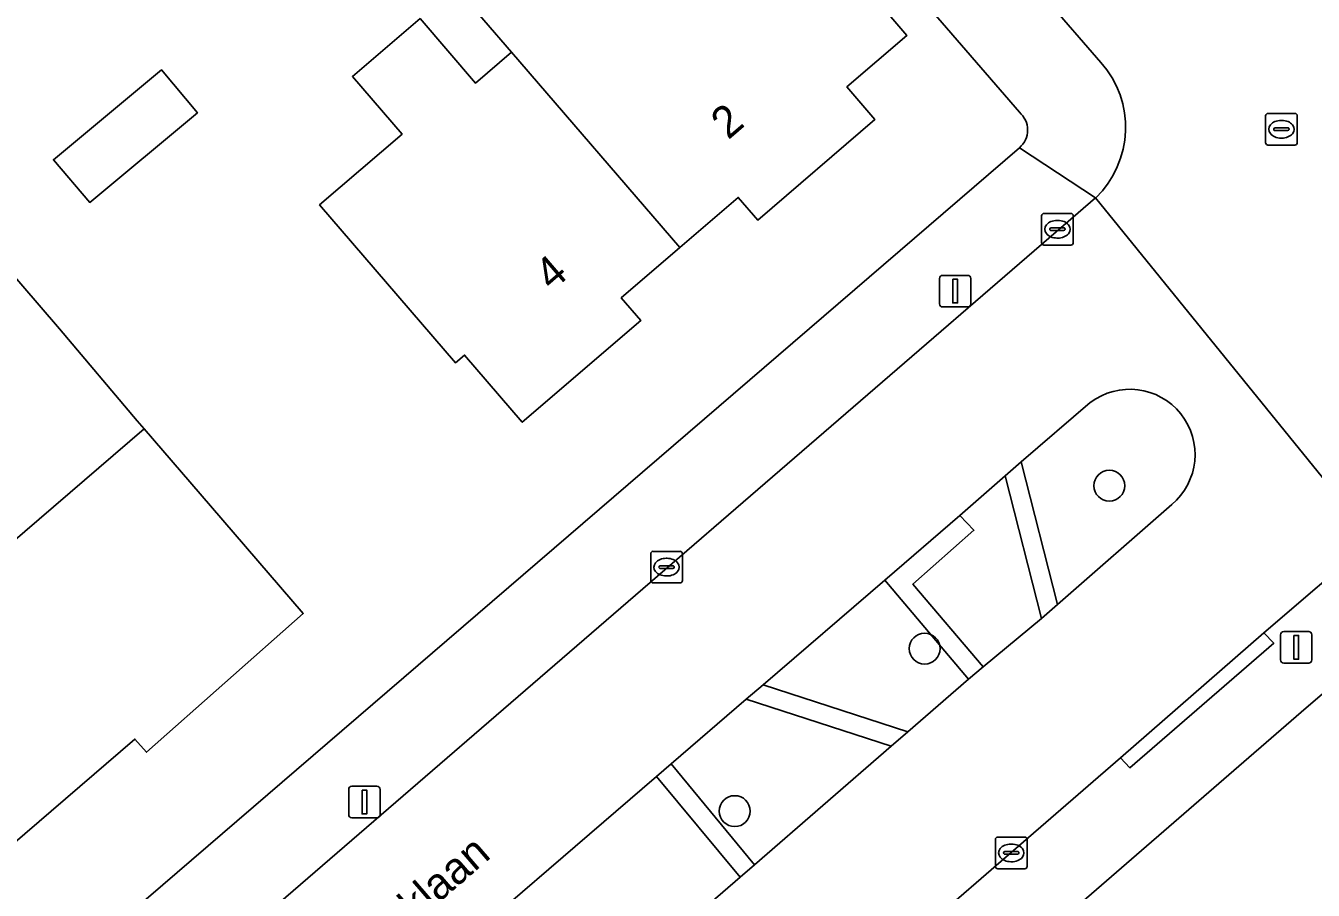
# Model space of a CAD drawing. Extents: x 161772 to 163126, y 383092 to 383917.
# Drawn here: x 162472.13 to 162512.84, y 383464.84 to 383492.19 of the extents above; entities that cross this region are included whole.
import ezdxf

# ---------------------------------------------------------------- set-up
doc = ezdxf.new("R2010")
doc.units = 0
for name, color, linetype in [('IMGEO_Boom', 7, 'Continuous'), ('IMGEO_Erf', 7, 'Continuous'), ('IMGEO_Groenvoorziening', 7, 'Continuous'), ('IMGEO_Haag', 7, 'Continuous'), ('IMGEO_Kolk', 7, 'Continuous'), ('IMGEO_Lichtmast', 7, 'Continuous'), ('IMGEO_Openbare_ruimte_label', 7, 'Continuous'), ('IMGEO_Pand', 7, 'Continuous'), ('IMGEO_Pand_nummerreeks', 7, 'Continuous'), ('IMGEO_Rijbaan_lokaal_open', 7, 'Continuous'), ('IMGEO_Rioolput', 7, 'Continuous'), ('IMGEO_Voetpad_open', 7, 'Continuous')]:
    doc.layers.add(name, color=color, linetype=linetype)

msp = doc.modelspace()

# ---------------------------------------------------------------- linework, layer by layer
at = {"layer": 'IMGEO_Boom'}
for centre in [(162506.394, 383477.639), (162500.554, 383472.484), (162494.548, 383467.342)]:
    msp.add_circle(centre, 0.489, dxfattribs=at)
at = {"layer": 'IMGEO_Erf'}
for points in [[(162503.551, 383489.453), (162475.569, 383521.813)], [(162515.75, 383493.665), (162525.811, 383481.917), (162522.137, 383478.766), (162516.516, 383473.945), (162512.623, 383470.605), (162484.28, 383446.041), (162500, 383428.194)], [(162498.66, 383493.44), (162499.993, 383491.888), (162498.097, 383490.258), (162498.983, 383489.227), (162495.277, 383486.042), (162494.658, 383486.762), (162492.807, 383485.171), (162490.957, 383483.582), (162491.574, 383482.864), (162487.83, 383479.646), (162486.004, 383481.77), (162485.718, 383481.524), (162482.459, 383485.317), (162481.421, 383486.525), (162484.026, 383488.763), (162482.46, 383490.585), (162484.596, 383492.419), (162486.349, 383490.378), (162487.488, 383491.357), (162485.734, 383493.397)], [(162472.166, 383461.31), (162503.553, 383488.334)]]:
    msp.add_lwpolyline(points, dxfattribs=at)
for points in [[(162476.417, 383490.803), (162477.554, 383489.44), (162474.15, 383486.6), (162473.001, 383487.952)], [(162470.797, 383485.377), (162473.192, 383482.598), (162475.647, 383479.695), (162475.871, 383479.435), (162477.638, 383477.385), (162480.902, 383473.597), (162475.944, 383469.204), (162475.582, 383469.624), (162471.649, 383466.235), (162469.351, 383468.902), (162468.908, 383468.521), (162466.968, 383470.773), (162467.381, 383471.129), (162466.885, 383471.705), (162466.391, 383472.278), (162465.997, 383471.938), (162463.999, 383474.258), (162464.396, 383474.6), (162462.113, 383477.25), (162466.174, 383480.749), (162465.855, 383481.119), (162469.643, 383484.383)]]:
    msp.add_lwpolyline(points, close=True, dxfattribs=at)
msp.add_arc((162503.077, 383488.893), 0.734, 310.4223, 49.7825, dxfattribs=at)
at = {"layer": 'IMGEO_Groenvoorziening'}
for points in [[(162505.793, 383480.27), (162503.605, 383478.39)], [(162503.605, 383478.39), (162504.758, 383473.878)], [(162504.758, 383473.878), (162508.367, 383477.045)]]:
    msp.add_lwpolyline(points, dxfattribs=at)
for points in [[(162504.758, 383473.878), (162503.605, 383478.39), (162503.097, 383477.954), (162504.252, 383473.434)], [(162499.291, 383474.651), (162501.946, 383471.518), (162502.4, 383471.911), (162500.182, 383474.527), (162502.112, 383476.231), (162501.671, 383476.7)], [(162500.022, 383469.851), (162501.946, 383471.518), (162499.291, 383474.651), (162495.446, 383471.342)], [(162499.493, 383469.393), (162500.022, 383469.851), (162495.446, 383471.342), (162494.915, 383470.884)], [(162499.493, 383469.393), (162494.915, 383470.884), (162492.534, 383468.834), (162495.169, 383465.647)], [(162494.715, 383465.254), (162495.169, 383465.647), (162492.534, 383468.834), (162492.079, 383468.442)], [(162489.248, 383460.517), (162494.715, 383465.254), (162492.079, 383468.442), (162484.429, 383461.856)]]:
    msp.add_lwpolyline(points, close=True, dxfattribs=at)
msp.add_arc((162507.041, 383478.626), 2.064, 309.9752, 127.2143, dxfattribs=at)
at = {"layer": 'IMGEO_Haag'}
for points in [[(162504.758, 383473.878), (162503.605, 383478.39), (162503.097, 383477.954), (162504.252, 383473.434)], [(162499.291, 383474.651), (162501.946, 383471.518), (162502.4, 383471.911), (162500.182, 383474.527), (162502.112, 383476.231), (162501.671, 383476.7)], [(162499.493, 383469.393), (162500.022, 383469.851), (162495.446, 383471.342), (162494.915, 383470.884)], [(162494.715, 383465.254), (162495.169, 383465.647), (162492.534, 383468.834), (162492.079, 383468.442)]]:
    msp.add_lwpolyline(points, close=True, dxfattribs=at)
at = {"layer": 'IMGEO_Kolk'}
for p, q in [((162504.253, 383485.328), (162504.253, 383486.18)), ((162504.328, 383486.254), (162505.18, 383486.254)), ((162504.741, 383486.034), (162504.766, 383486.034)), ((162505.254, 383486.18), (162505.254, 383485.328)), ((162504.512, 383485.748), (162504.512, 383485.76)), ((162504.95, 383485.711), (162504.552, 383485.711)), ((162504.555, 383485.797), (162504.953, 383485.797)), ((162504.996, 383485.76), (162504.996, 383485.748)), ((162505.18, 383485.254), (162504.328, 383485.254)), ((162504.764, 383485.474), (162504.739, 383485.474)), ((162491.893, 383474.636), (162491.893, 383475.488)), ((162491.968, 383475.562), (162492.82, 383475.562)), ((162492.381, 383475.342), (162492.406, 383475.342)), ((162492.894, 383475.488), (162492.894, 383474.636)), ((162492.152, 383475.056), (162492.152, 383475.068)), ((162492.59, 383475.019), (162492.192, 383475.019)), ((162492.195, 383475.105), (162492.593, 383475.105)), ((162492.636, 383475.068), (162492.636, 383475.056)), ((162492.82, 383474.562), (162491.968, 383474.562)), ((162492.404, 383474.782), (162492.379, 383474.782)), ((162502.793, 383465.594), (162502.793, 383466.446)), ((162502.868, 383466.52), (162503.72, 383466.52)), ((162503.794, 383466.446), (162503.794, 383465.594)), ((162503.052, 383466.014), (162503.052, 383466.026)), ((162503.49, 383465.977), (162503.092, 383465.977)), ((162503.095, 383466.063), (162503.493, 383466.063)), ((162503.281, 383466.3), (162503.306, 383466.3)), ((162503.536, 383466.026), (162503.536, 383466.014)), ((162503.304, 383465.74), (162503.279, 383465.74)), ((162503.72, 383465.52), (162502.868, 383465.52))]:
    msp.add_line(p, q, dxfattribs=at)
for points in [[(162504.253, 383485.328), (162504.253, 383486.18)], [(162504.328, 383486.254), (162505.18, 383486.254)], [(162505.254, 383486.18), (162505.254, 383485.328)], [(162505.18, 383485.254), (162504.328, 383485.254)], [(162491.893, 383474.636), (162491.893, 383475.488)], [(162491.968, 383475.562), (162492.82, 383475.562)], [(162492.894, 383475.488), (162492.894, 383474.636)], [(162492.82, 383474.562), (162491.968, 383474.562)], [(162502.793, 383465.594), (162502.793, 383466.446)], [(162502.868, 383466.52), (162503.72, 383466.52)], [(162503.794, 383466.446), (162503.794, 383465.594)], [(162503.72, 383465.52), (162502.868, 383465.52)]]:
    msp.add_lwpolyline(points, dxfattribs=at)
for centre, radius, start, end in [((162504.33, 383486.178), 0.0765, 91.552, 178.448), ((162504.33, 383486.178), 0.0765, 91.552, 178.448), ((162505.178, 383486.178), 0.0765, 1.552, 88.448), ((162505.178, 383486.178), 0.0765, 1.552, 88.448), ((162504.552, 383485.757), 0.0403, 85.8775, 175.7526), ((162504.549, 383485.747), 0.0366, 178.938, 274.7102), ((162504.953, 383485.754), 0.043, 264.8664, 352.4533), ((162504.957, 383485.759), 0.0386, 1.7309, 96.639), ((162504.33, 383485.33), 0.0765, 181.552, 268.448), ((162504.33, 383485.33), 0.0765, 181.552, 268.448), ((162505.178, 383485.33), 0.0765, 271.552, 358.448), ((162505.178, 383485.33), 0.0765, 271.552, 358.448), ((162491.97, 383475.486), 0.0765, 91.552, 178.448), ((162491.97, 383475.486), 0.0765, 91.552, 178.448), ((162492.818, 383475.486), 0.0765, 1.552, 88.448), ((162492.818, 383475.486), 0.0765, 1.552, 88.448), ((162492.192, 383475.065), 0.0403, 85.8775, 175.7526), ((162492.189, 383475.055), 0.0366, 178.938, 274.7102), ((162492.593, 383475.062), 0.043, 264.8664, 352.4533), ((162492.597, 383475.067), 0.0386, 1.7309, 96.639), ((162491.97, 383474.638), 0.0765, 181.552, 268.448), ((162491.97, 383474.638), 0.0765, 181.552, 268.448), ((162492.818, 383474.638), 0.0765, 271.552, 358.448), ((162492.818, 383474.638), 0.0765, 271.552, 358.448), ((162502.87, 383466.444), 0.0765, 91.552, 178.448), ((162502.87, 383466.444), 0.0765, 91.552, 178.448), ((162503.718, 383466.444), 0.0765, 1.552, 88.448), ((162503.718, 383466.444), 0.0765, 1.552, 88.448), ((162503.092, 383466.023), 0.0403, 85.8775, 175.7526), ((162503.089, 383466.013), 0.0366, 178.938, 274.7102), ((162503.493, 383466.02), 0.043, 264.8664, 352.4533), ((162503.497, 383466.025), 0.0386, 1.7309, 96.639), ((162502.87, 383465.596), 0.0765, 181.552, 268.448), ((162502.87, 383465.596), 0.0765, 181.552, 268.448), ((162503.718, 383465.596), 0.0765, 271.552, 358.448), ((162503.718, 383465.596), 0.0765, 271.552, 358.448)]:
    msp.add_arc(centre, radius, start, end, dxfattribs=at)
for centre, major_axis, ratio, start_param, end_param in [((162504.74, 383485.754), (-0.387, 0.002), 0.722429, 4.712389, 7.853982), ((162504.765, 383485.754), (-0.39, 0.002), 0.717154, 1.570796, 4.712389), ((162492.38, 383475.062), (-0.387, 0.002), 0.722429, 4.712389, 7.853982), ((162492.405, 383475.062), (-0.39, 0.002), 0.717154, 1.570796, 4.712389), ((162503.28, 383466.02), (-0.387, 0.002), 0.722429, 4.712389, 7.853982), ((162503.305, 383466.02), (-0.39, 0.002), 0.717154, 1.570796, 4.712389)]:
    msp.add_ellipse(centre, major_axis=major_axis, ratio=ratio, start_param=start_param, end_param=end_param, dxfattribs=at)
at = {"layer": 'IMGEO_Lichtmast'}
for p, q in [((162501.024, 383483.395), (162501.024, 383484.195)), ((162501.024, 383484.195), (162501.024, 383483.395)), ((162501.124, 383484.295), (162501.914, 383484.295)), ((162501.914, 383484.295), (162501.124, 383484.295)), ((162502.014, 383484.195), (162502.014, 383483.395)), ((162502.014, 383483.395), (162502.014, 383484.195)), ((162501.914, 383483.295), (162501.124, 383483.295)), ((162501.124, 383483.295), (162501.914, 383483.295)), ((162511.81, 383472.125), (162511.81, 383472.925)), ((162511.81, 383472.925), (162511.81, 383472.125)), ((162511.91, 383473.025), (162512.7, 383473.025)), ((162512.7, 383473.025), (162511.91, 383473.025)), ((162512.8, 383472.925), (162512.8, 383472.125)), ((162512.8, 383472.125), (162512.8, 383472.925)), ((162512.7, 383472.025), (162511.91, 383472.025)), ((162511.91, 383472.025), (162512.7, 383472.025)), ((162482.341, 383467.231), (162482.341, 383468.031)), ((162482.341, 383468.031), (162482.341, 383467.231)), ((162482.441, 383468.131), (162483.231, 383468.131)), ((162483.231, 383468.131), (162482.441, 383468.131)), ((162483.331, 383468.031), (162483.331, 383467.231)), ((162483.331, 383467.231), (162483.331, 383468.031)), ((162483.231, 383467.131), (162482.441, 383467.131)), ((162482.441, 383467.131), (162483.231, 383467.131))]:
    msp.add_line(p, q, dxfattribs=at)
for points in [[(162501.444, 383484.17), (162501.594, 383484.17), (162501.594, 383483.42), (162501.444, 383483.42), (162501.444, 383484.17)], [(162512.23, 383472.9), (162512.38, 383472.9), (162512.38, 383472.15), (162512.23, 383472.15), (162512.23, 383472.9)], [(162482.761, 383468.006), (162482.911, 383468.006), (162482.911, 383467.256), (162482.761, 383467.256), (162482.761, 383468.006)]]:
    msp.add_lwpolyline(points, dxfattribs=at)
for centre, start, end in [((162501.124, 383484.195), 90, 180), ((162501.124, 383484.195), 90, 180), ((162501.914, 383484.195), 0, 90), ((162501.914, 383484.195), 360, 90), ((162501.124, 383483.395), 180, 270), ((162501.124, 383483.395), 180, 270), ((162501.914, 383483.395), 270, 0), ((162501.914, 383483.395), 270, 0), ((162511.91, 383472.925), 90, 180), ((162511.91, 383472.925), 90, 180), ((162512.7, 383472.925), 0, 90), ((162512.7, 383472.925), 360, 90), ((162511.91, 383472.125), 180, 270), ((162511.91, 383472.125), 180, 270), ((162512.7, 383472.125), 270, 0), ((162512.7, 383472.125), 270, 0), ((162482.441, 383468.031), 90, 180), ((162482.441, 383468.031), 90, 180), ((162483.231, 383468.031), 0, 90), ((162483.231, 383468.031), 360, 90), ((162482.441, 383467.231), 180, 270), ((162482.441, 383467.231), 180, 270), ((162483.231, 383467.231), 270, 0), ((162483.231, 383467.231), 270, 0)]:
    msp.add_arc(centre, 0.1, start, end, dxfattribs=at)
at = {"layer": 'IMGEO_Pand'}
for points in [[(162498.66, 383493.44), (162497.267, 383495.06), (162495.794, 383493.793), (162495.762, 383493.765), (162493.443, 383496.463), (162490.92, 383494.295), (162488.888, 383496.658), (162485.462, 383493.714), (162485.734, 383493.397), (162487.488, 383491.357), (162492.807, 383485.171), (162494.658, 383486.762), (162495.277, 383486.042), (162498.983, 383489.227), (162498.097, 383490.258), (162499.993, 383491.888)], [(162487.488, 383491.357), (162486.349, 383490.378), (162484.596, 383492.419), (162482.46, 383490.585), (162484.026, 383488.763), (162481.421, 383486.525), (162482.459, 383485.317), (162485.718, 383481.524), (162486.004, 383481.77), (162487.83, 383479.646), (162491.574, 383482.864), (162490.957, 383483.582), (162492.807, 383485.171)], [(162477.554, 383489.44), (162476.417, 383490.803), (162473.001, 383487.952), (162474.15, 383486.6)], [(162475.871, 383479.435), (162475.647, 383479.695), (162473.192, 383482.598), (162470.797, 383485.377), (162469.643, 383484.383), (162465.855, 383481.119), (162466.174, 383480.749), (162462.113, 383477.25), (162464.396, 383474.6), (162463.999, 383474.258), (162465.997, 383471.938), (162466.391, 383472.278), (162466.885, 383471.705)], [(162475.871, 383479.435), (162466.885, 383471.705), (162467.381, 383471.129), (162466.968, 383470.773), (162468.908, 383468.521), (162469.351, 383468.902), (162471.649, 383466.235), (162475.582, 383469.624), (162475.944, 383469.204), (162480.902, 383473.597), (162477.638, 383477.385)]]:
    msp.add_lwpolyline(points, close=True, dxfattribs=at)
at = {"layer": 'IMGEO_Rijbaan_lokaal_open'}
for points in [[(162482.473, 383527.536), (162477.963, 383523.653), (162489.774, 383509.958), (162492.378, 383506.907), (162506.124, 383491.033)], [(162505.962, 383486.747), (162505.412, 383486.273), (162474.164, 383459.267), (162477.342, 383455.634), (162477.603, 383455.863), (162482.081, 383459.797), (162482.589, 383460.243), (162483.882, 383461.385), (162484.429, 383461.856), (162492.079, 383468.442), (162492.534, 383468.834), (162494.915, 383470.884), (162495.446, 383471.342), (162499.291, 383474.651), (162501.671, 383476.7), (162503.097, 383477.954), (162503.605, 383478.39), (162505.793, 383480.27)], [(162508.367, 383477.045), (162504.758, 383473.878), (162504.252, 383473.434), (162502.4, 383471.911), (162501.946, 383471.518), (162500.022, 383469.851), (162499.493, 383469.393), (162495.169, 383465.647), (162494.715, 383465.254), (162489.248, 383460.517), (162488.703, 383460.046), (162483.718, 383455.707), (162483.21, 383455.265), (162480.239, 383452.675), (162480.106, 383452.56), (162483.358, 383448.776), (162494.969, 383458.808), (162497.234, 383460.784), (162506.751, 383469.027), (162511.278, 383472.984), (162514.726, 383475.933), (162505.962, 383486.747)], [(162505.962, 383486.747), (162514.726, 383475.933), (162520.227, 383480.637)]]:
    msp.add_lwpolyline(points, dxfattribs=at)
for centre, radius, start, end in [((162503.807, 383488.975), 3.1, 314.0567, 41.6141), ((162507.041, 383478.626), 2.064, 309.9752, 127.2143)]:
    msp.add_arc(centre, radius, start, end, dxfattribs=at)
at = {"layer": 'IMGEO_Rioolput'}
for p, q in [((162511.337, 383488.491), (162511.337, 383489.343)), ((162511.412, 383489.417), (162512.264, 383489.417)), ((162511.825, 383489.197), (162511.85, 383489.197)), ((162512.338, 383489.343), (162512.338, 383488.491)), ((162511.596, 383488.911), (162511.596, 383488.923)), ((162512.034, 383488.874), (162511.636, 383488.874)), ((162511.639, 383488.96), (162512.037, 383488.96)), ((162512.08, 383488.923), (162512.08, 383488.911)), ((162512.264, 383488.417), (162511.412, 383488.417)), ((162511.848, 383488.637), (162511.823, 383488.637))]:
    msp.add_line(p, q, dxfattribs=at)
for points in [[(162511.337, 383488.491), (162511.337, 383489.343)], [(162511.412, 383489.417), (162512.264, 383489.417)], [(162512.338, 383489.343), (162512.338, 383488.491)], [(162512.264, 383488.417), (162511.412, 383488.417)]]:
    msp.add_lwpolyline(points, dxfattribs=at)
for centre, radius, start, end in [((162511.414, 383489.341), 0.0765, 91.552, 178.448), ((162511.414, 383489.341), 0.0765, 91.552, 178.448), ((162512.262, 383489.341), 0.0765, 1.552, 88.448), ((162512.262, 383489.341), 0.0765, 1.552, 88.448), ((162511.636, 383488.92), 0.0403, 85.8775, 175.7526), ((162511.633, 383488.91), 0.0366, 178.938, 274.7102), ((162512.037, 383488.917), 0.043, 264.8664, 352.4533), ((162512.041, 383488.922), 0.0386, 1.7309, 96.639), ((162511.414, 383488.493), 0.0765, 181.552, 268.448), ((162511.414, 383488.493), 0.0765, 181.552, 268.448), ((162512.262, 383488.493), 0.0765, 271.552, 358.448), ((162512.262, 383488.493), 0.0765, 271.552, 358.448)]:
    msp.add_arc(centre, radius, start, end, dxfattribs=at)
for centre, major_axis, ratio, start_param, end_param in [((162511.824, 383488.917), (-0.387, 0.002), 0.722429, 4.712389, 7.853982), ((162511.849, 383488.917), (-0.39, 0.002), 0.717154, 1.570796, 4.712389)]:
    msp.add_ellipse(centre, major_axis=major_axis, ratio=ratio, start_param=start_param, end_param=end_param, dxfattribs=at)
at = {"layer": 'IMGEO_Voetpad_open'}
for points in [[(162506.124, 383491.033), (162492.378, 383506.907), (162492.05, 383506.64), (162489.424, 383509.68), (162489.774, 383509.958), (162477.963, 383523.653), (162477.588, 383524.09), (162475.569, 383521.813), (162503.551, 383489.453)], [(162503.553, 383488.334), (162505.962, 383486.747)]]:
    msp.add_lwpolyline(points, dxfattribs=at)
for points in [[(162505.412, 383486.273), (162505.962, 383486.747), (162503.553, 383488.334), (162472.166, 383461.31), (162474.164, 383459.267)], [(162522.137, 383478.766), (162520.227, 383480.637), (162514.726, 383475.933), (162511.278, 383472.984), (162511.594, 383472.654), (162507.04, 383468.714), (162506.751, 383469.027), (162497.234, 383460.784), (162497.502, 383460.42), (162495.184, 383458.497), (162494.969, 383458.808), (162483.358, 383448.776), (162482.912, 383448.389), (162484.28, 383446.041), (162512.623, 383470.605), (162516.516, 383473.945)], [(162504.252, 383473.434), (162503.097, 383477.954), (162501.671, 383476.7), (162502.112, 383476.231), (162500.182, 383474.527), (162502.4, 383471.911)], [(162511.278, 383472.984), (162506.751, 383469.027), (162507.04, 383468.714), (162511.594, 383472.654)]]:
    msp.add_lwpolyline(points, close=True, dxfattribs=at)
for centre, radius, start, end in [((162503.807, 383488.975), 3.1, 314.0567, 41.6141), ((162503.077, 383488.893), 0.734, 310.4223, 49.7825)]:
    msp.add_arc(centre, radius, start, end, dxfattribs=at)

# ---------------------------------------------------------------- texts
at = {"layer": 'IMGEO_Openbare_ruimte_label'}
msp.add_text('Haviklaan', height=1, rotation=40.7007, dxfattribs=at).set_placement((162482.429, 383462.063))
at = {"layer": 'IMGEO_Pand_nummerreeks'}
for s, p in [('2', (162494.342, 383488.564)), ('4', (162488.767, 383483.774))]:
    msp.add_text(s, height=1, rotation=40.6628, dxfattribs=at).set_placement(p)

doc.saveas('drawing.dxf')
